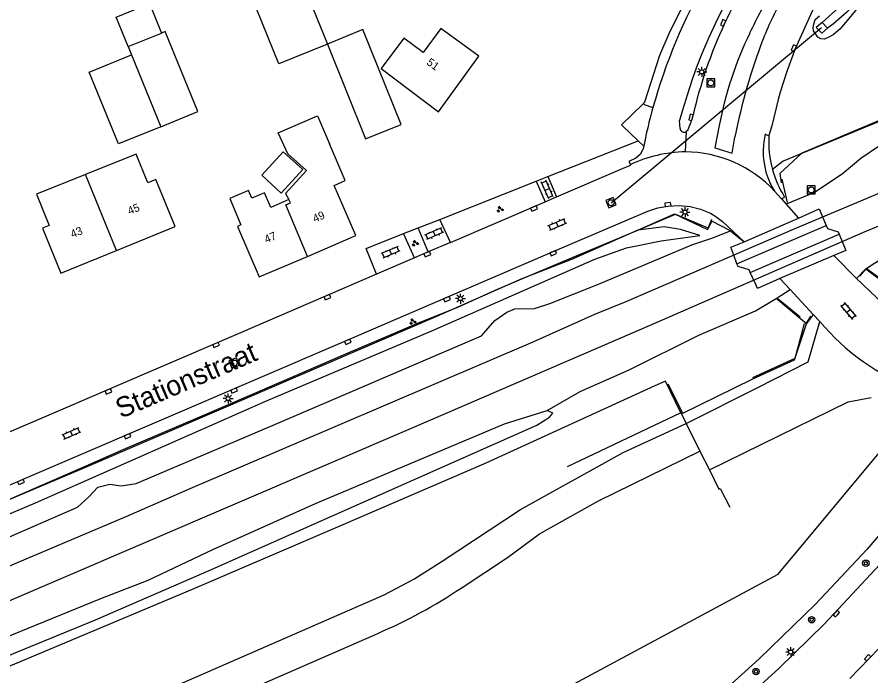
# Model space of a CAD drawing. Extents: x 136000 to 141014, y 402000 to 403500.
# Drawn here: x 139068.4 to 139175.2, y 402154.7 to 402237.1 of the extents above; entities that cross this region are included whole.
import ezdxf

# ---------------------------------------------------------------- set-up
doc = ezdxf.new("R2010")
doc.units = 0
for name, color, linetype in [('gg-afsc-erfafscheiding', 7, 'Continuous'), ('gg-afsc-hekwerk', 7, 'Continuous'), ('gg-afsc-muur', 7, 'Continuous'), ('gg-anno-huisnummerreeks BGT', 7, 'Continuous'), ('gg-anno-openbare ruimte label', 7, 'Continuous'), ('gg-aspt-spoorlijn', 7, 'Continuous'), ('gg-bbg-gedigitaliseerde bebouwing', 7, 'Continuous'), ('gg-bbg-gedigitaliseerde bijgebouw', 7, 'Continuous'), ('gg-bbg-hoofdgebouw', 7, 'Continuous'), ('gg-bbg-tussenscheiding', 7, 'Continuous'), ('gg-knt-verharding', 7, 'Continuous'), ('gg-knt-verharding nz', 7, 'Continuous'), ('gg-kntw-bovenkant insteek waterloop', 7, 'Continuous'), ('gg-kntw-waterlijn', 7, 'Continuous'), ('gg-kwrk-duiker nz buis', 7, 'Continuous'), ('gt-grn-groengrens', 7, 'Continuous'), ('gt-grn-vlakafsluiter', 7, 'Continuous'), ('gt-symb-boom', 7, 'Continuous'), ('gt-symb-groenvak', 7, 'Continuous'), ('gt-symb-klinker verharding', 7, 'Continuous'), ('gt-symb-kolk', 7, 'Continuous'), ('gt-symb-lichtmast', 7, 'Continuous'), ('gt-symb-rioolschacht', 7, 'Continuous'), ('gx-grn-maaiveld', 7, 'Continuous')]:
    doc.layers.add(name, color=color, linetype=linetype)

# ---------------------------------------------------------------- blocks, each defined once
blk = doc.blocks.new('gt0-KOLK')
at = {"layer": 'gt-symb-kolk'}
blk.add_lwpolyline([(0, 0), (0.38, 0), (0.38, 0.4), (-0.37, 0.4), (-0.37, 0), (0, 0)], dxfattribs=at)
blk = doc.blocks.new('gt0-RS')
at = {"layer": 'gt-symb-rioolschacht'}
blk.add_lwpolyline([(-0.5, -0.5), (0.5, -0.5), (0.5, 0.5), (-0.5, 0.5)], close=True, dxfattribs=at)
blk.add_circle((0, 0), 0.375, dxfattribs=at)
blk = doc.blocks.new('gt0-KL1')
at = {"layer": 'gt-symb-klinker verharding'}
for p, q in [((-1.15, 0.3), (1.15, 0.3)), ((-1, -0.3), (-1, 0.3)), ((-0.5, 0.3), (-0.5, 0.45)), ((0, -0.3), (0, 0.3)), ((0.5, 0.3), (0.5, 0.45)), ((1, -0.3), (1, 0.3)), ((-1.15, -0.3), (1.15, -0.3)), ((-0.5, -0.45), (-0.5, -0.3)), ((0.5, -0.45), (0.5, -0.3))]:
    blk.add_line(p, q, dxfattribs=at)
blk = doc.blocks.new('gt0-BOOM')
at = {"layer": 'gt-symb-boom'}
for radius in [0.4, 0.2]:
    blk.add_circle((0, 0), radius, dxfattribs=at)
blk = doc.blocks.new('gt0-LMAST')
at = {"layer": 'gt-symb-lichtmast'}
for p, q in [((-0.18, 0.17), (-0.45, 0.44)), ((0, 0.25), (0, 0.62)), ((0.17, 0.17), (0.44, 0.44)), ((-0.25, 0), (-0.63, 0)), ((-0.18, -0.18), (-0.45, -0.45)), ((0, -0.25), (0, -0.63)), ((0.44, -0.45), (0.17, -0.18)), ((0.25, 0), (0.62, 0))]:
    blk.add_line(p, q, dxfattribs=at)
blk.add_circle((0, 0), 0.25, dxfattribs=at)
blk = doc.blocks.new('gt0-GRVAK')
at = {"layer": 'gt-symb-groenvak'}
for p, q in [((-0.11, 0.19), (-0.23, 0.24)), ((-0.18, 0.15), (0.09, 0.15)), ((-0.09, 0.21), (-0.16, 0.32)), ((-0.05, 0.21), (-0.05, 0.39)), ((0, 0.21), (0.06, 0.32)), ((0.02, 0.19), (0.13, 0.24)), ((0.26, -0.05), (0.2, 0.06)), ((0.31, -0.05), (0.31, 0.13)), ((0.35, -0.05), (0.41, 0.06)), ((-0.24, -0.23), (-0.36, -0.18)), ((-0.32, -0.26), (-0.05, -0.26)), ((-0.23, -0.21), (-0.29, -0.1)), ((-0.18, -0.2), (-0.18, -0.02)), ((-0.14, -0.21), (-0.07, -0.1)), ((-0.12, -0.23), (0, -0.18)), ((0.24, -0.07), (0.12, -0.02)), ((0.17, -0.11), (0.44, -0.11)), ((0.37, -0.07), (0.49, -0.02))]:
    blk.add_line(p, q, dxfattribs=at)

msp = doc.modelspace()

# ---------------------------------------------------------------- linework, layer by layer
at = {"layer": 'gg-afsc-erfafscheiding'}
for p, q in [((139134.78, 402217.16), (139146.06, 402221.64)), ((139133.34, 402216.59), (139134.78, 402217.16)), ((139121.29, 402211.8), (139133.34, 402216.59)), ((139118.57, 402210.74), (139121.29, 402211.8)), ((139122.62, 402208.92), (139121.29, 402211.8)), ((139116.76, 402210.02), (139118.57, 402210.74)), ((139112.08, 402208.18), (139116.76, 402210.02)), ((139122.41, 402145.33), (139163.57, 402167.42))]:
    msp.add_line(p, q, dxfattribs=at)
at = {"layer": 'gg-afsc-hekwerk'}
for p, q in [((139146.65, 402226.22), (139143.98, 402223.63)), ((139166.58, 402220.14), (139163.77, 402217.55)), ((139163.98, 402216.39), (139163.81, 402217.53)), ((139154.82, 402210.7), (139155.3, 402211.83)), ((139173.79, 402204.72), (139174.58, 402205.63)), ((139174.61, 402205.64), (139179.54, 402202.12)), ((139167.03, 402198.7), (139167.67, 402199.69)), ((139151.41, 402187.62), (139137.19, 402180.85)), ((139151.47, 402187.48), (139152.07, 402186.27)), ((139163.57, 402167.42), (139180.57, 402187.92)), ((139152.07, 402186.27), (139153.8, 402182.82)), ((139153.8, 402182.82), (139154.97, 402180.48))]:
    msp.add_line(p, q, dxfattribs=at)
for points in [[(139166.58, 402220.14), (139175.86, 402224.06), (139185.16, 402227.99), (139191.45, 402230.63), (139215.26, 402240.88), (139224.52, 402244.85), (139233.63, 402248.75), (139246.21, 402254.18), (139251.89, 402256.58), (139260.68, 402260.36), (139268.42, 402263.7), (139286.92, 402271.69), (139293.84, 402274.6), (139300.8, 402277.6), (139307.77, 402280.57), (139325.91, 402288.2)], [(139158.31, 402249.92), (139153.93, 402242.58), (139151.19, 402237.62), (139149.91, 402235.02), (139148.74, 402232.28), (139146.88, 402226.44), (139146.65, 402226.22)], [(139063.1, 402174.91), (139077.07, 402180.99), (139081.69, 402183.01), (139090.99, 402186.98), (139097.87, 402189.93), (139109.54, 402194.99), (139118.83, 402198.93), (139123.52, 402200.84), (139128.12, 402202.9), (139131.53, 402204.37), (139137.43, 402206.88), (139146.04, 402210.46), (139150.75, 402212.46), (139154.7, 402210.77)], [(139166.84, 402198.76), (139165.66, 402194.42), (139160.36, 402191.98)], [(139149.76, 402191.24), (139151.58, 402187.68), (139151.41, 402187.62)], [(139154.97, 402180.48), (139172.31, 402188.99), (139175.18, 402189.55)], [(139151.41, 402187.62), (139151.4, 402187.61), (139151.47, 402187.48)], [(139151.41, 402187.62), (139151.4, 402187.61), (139151.47, 402187.48)], [(139154.97, 402180.48), (139156.17, 402178.08), (139156.34, 402178.16), (139157.52, 402175.82)]]:
    msp.add_lwpolyline(points, dxfattribs=at)
at = {"layer": 'gg-afsc-muur'}
for p, q in [((139164.03, 402216.85), (139164.68, 402213.9)), ((139166.3, 402199.57), (139163.55, 402201.83))]:
    msp.add_line(p, q, dxfattribs=at)
at = {"layer": 'gg-aspt-spoorlijn'}
for points in [[(138704.79, 402000), (138710.74, 402003.54), (138717.86, 402007.58), (138734.37, 402016.59), (138758.15, 402028.78), (138770.17, 402034.71), (138797.19, 402047.35), (138822.84, 402058.9), (138865.06, 402077.37), (138894.97, 402090.09), (139118.02, 402185.84), (139147.5, 402198.53), (139174.15, 402210.16), (139186.04, 402215.07), (139222.15, 402230.71), (139232.46, 402234.96), (139247.95, 402241.74), (139266.94, 402249.8), (139312.8, 402269.59), (139342.64, 402282.24)], [(139057.35, 402164.02), (139068.48, 402168.9), (139082.07, 402174.63), (139090.08, 402178.15), (139132.96, 402196.49), (139140.67, 402199.95), (139144.58, 402201.54), (139165.78, 402210.7), (139176.27, 402215.12), (139202.63, 402226.58), (139226.1, 402236.48), (139309.13, 402272.12)]]:
    msp.add_lwpolyline(points, dxfattribs=at)
at = {"layer": 'gg-bbg-gedigitaliseerde bebouwing'}
msp.add_line((139109.47, 402216.65), (139107.5, 402221.25), dxfattribs=at)
for points in [[(139102.28, 402220.01), (139101.07, 402222.63), (139106.01, 402224.74), (139107.5, 402221.25)], [(139088.2, 402210.91), (139085.8, 402216.78), (139084.8, 402216.37), (139083.34, 402219.95), (139076.99, 402217.41)], [(139102.28, 402220.01), (139104.6, 402217.91), (139102, 402215.05), (139102.4, 402214.27)], [(139076.99, 402217.41), (139070.86, 402214.95), (139072.46, 402211.03), (139071.63, 402210.69), (139073.92, 402205.08)], [(139102.4, 402214.27), (139100.15, 402213.3), (139099.37, 402215.12), (139097.78, 402214.44), (139097.36, 402215.42), (139095.02, 402214.41), (139096.43, 402211.12), (139095.99, 402210.92), (139098.71, 402204.6)]]:
    msp.add_lwpolyline(points, dxfattribs=at)
at = {"layer": 'gg-bbg-gedigitaliseerde bijgebouw'}
msp.add_line((139082.34, 402233.4), (139082.75, 402232.38), dxfattribs=at)
for points in [[(139107.23, 402233.73), (139101.14, 402231.27), (139098.4, 402238.06), (139104.49, 402240.52), (139107.23, 402233.73)], [(139082.34, 402233.4), (139080.83, 402237.1), (139085, 402238.8), (139086.51, 402235.09)], [(139086.41, 402223.39), (139091.04, 402225.28), (139086.97, 402235.28), (139086.51, 402235.09)], [(139107.23, 402233.73), (139112.01, 402221.89), (139116.46, 402223.68), (139111.67, 402235.53), (139107.23, 402233.73)], [(139086.41, 402223.39), (139081.13, 402221.24), (139077.47, 402230.23), (139082.75, 402232.38)], [(139101.47, 402215.1), (139099.04, 402217.31), (139101.71, 402220.26), (139104.14, 402218.05), (139101.47, 402215.1)]]:
    msp.add_lwpolyline(points, dxfattribs=at)
at = {"layer": 'gg-bbg-hoofdgebouw'}
for p, q in [((139121.1, 402225.26), (139126.15, 402232.21)), ((139080.85, 402207.91), (139088.2, 402210.91)), ((139104.73, 402207.18), (139110.79, 402209.79)), ((139073.92, 402205.08), (139080.85, 402207.91)), ((139098.71, 402204.6), (139104.73, 402207.18))]:
    msp.add_line(p, q, dxfattribs=at)
for points in [[(139126.15, 402232.21), (139121.4, 402235.69), (139119.19, 402232.67), (139116.8, 402234.45), (139113.96, 402230.66), (139121.1, 402225.26)], [(139110.79, 402209.79), (139108.09, 402216.05), (139109.47, 402216.65)]]:
    msp.add_lwpolyline(points, dxfattribs=at)
at = {"layer": 'gg-bbg-tussenscheiding'}
for p, q in [((139082.34, 402233.4), (139086.51, 402235.09)), ((139082.75, 402232.38), (139086.41, 402223.39)), ((139080.85, 402207.91), (139076.99, 402217.41))]:
    msp.add_line(p, q, dxfattribs=at)
msp.add_lwpolyline([(139104.73, 402207.18), (139102.02, 402213.61), (139102.61, 402213.86), (139102.4, 402214.27)], dxfattribs=at)
at = {"layer": 'gg-knt-verharding'}
for p, q in [((139146.83, 402226.16), (139146.65, 402226.22)), ((139146.83, 402226.16), (139147.92, 402225.78)), ((139144.11, 402223.51), (139143.98, 402223.63)), ((139144.11, 402223.51), (139146.06, 402221.64)), ((139151.32, 402223.15), (139151.25, 402224.15)), ((139146.06, 402221.64), (139146.77, 402220.96)), ((139146.99, 402222.01), (139146.77, 402220.96)), ((139135.87, 402214.61), (139144.41, 402218.27)), ((139134.78, 402217.16), (139135.87, 402214.61)), ((139133.34, 402216.59), (139134.46, 402214)), ((139164, 402214.37), (139163.11, 402215.34)), ((139122.62, 402208.92), (139134.46, 402214)), ((139134.46, 402214), (139135.87, 402214.61)), ((139164, 402214.37), (139164.38, 402214.57)), ((139164, 402214.37), (139164.59, 402213.71)), ((139164.59, 402213.71), (139166.12, 402211.97)), ((139119.83, 402207.73), (139118.57, 402210.74)), ((139118.11, 402206.99), (139116.76, 402210.02)), ((139122.62, 402208.92), (139119.83, 402207.73)), ((139113.37, 402204.94), (139112.08, 402208.18)), ((139119.83, 402207.73), (139118.11, 402206.99)), ((139118.11, 402206.99), (139113.37, 402204.94)), ((139113.37, 402204.94), (139100.92, 402199.59)), ((139173.38, 402204.41), (139177.54, 402200.46)), ((139099.45, 402198.95), (139096.65, 402197.75)), ((139100.92, 402199.59), (139099.45, 402198.95)), ((139096.65, 402197.75), (139094.32, 402196.75)), ((139094.32, 402196.75), (139079.85, 402190.51)), ((139079.85, 402190.51), (139074.44, 402188.2)), ((139152.07, 402186.27), (139161.01, 402190.79)), ((139074.44, 402188.2), (139060.38, 402182.17))]:
    msp.add_line(p, q, dxfattribs=at)
for points in [[(139176.59, 402253.95), (139174.33, 402249.74), (139172.36, 402246.15), (139171.75, 402245.13), (139168.46, 402239.22), (139165.7, 402233.13), (139164.67, 402230.29), (139163.8, 402227.7), (139163.55, 402226.81), (139162.79, 402223.51), (139162.42, 402222.31)], [(139152.91, 402224.73), (139152.79, 402224.28), (139152.27, 402222.99), (139152.19, 402222.87), (139152.08, 402222.78)], [(139156.19, 402223.55), (139155.64, 402220.73), (139157.8, 402220.09), (139158.15, 402222.08)], [(139162.42, 402222.31), (139162.37, 402222.26), (139162.29, 402222.27), (139162.09, 402222.37), (139161.96, 402222.47)], [(139146.77, 402220.96), (139146.7, 402220.61), (139146.34, 402219.93), (139145.76, 402219.46), (139144.9, 402219.06), (139145.1, 402218.66)], [(139144.41, 402218.27), (139145.14, 402218.58), (139145.1, 402218.66)], [(139039.76, 402166.67), (139109.71, 402196.69), (139135.38, 402207.75), (139147.3, 402212.84), (139148.53, 402213.23), (139149.8, 402213.46), (139151.19, 402213.54), (139152.57, 402213.42), (139153.87, 402213.08), (139155.11, 402212.56), (139155.8, 402212.16)], [(139155.8, 402212.16), (139156.61, 402211.54), (139159.32, 402209.01)], [(139161.01, 402190.79), (139167.3, 402193.98), (139168.78, 402199.02)], [(139070.48, 402129.38), (139074.45, 402134.34), (139069.53, 402145.07), (139073.86, 402147.17), (139114.33, 402164.84), (139118.02, 402166.81), (139121.56, 402169.06), (139131.36, 402175.53), (139144.2, 402182.67), (139152.07, 402186.27)], [(139123.95, 402165.7), (139129.76, 402169.54), (139133.74, 402172.47), (139141.12, 402176.6), (139153.8, 402182.82)], [(139149.19, 402142.81), (139155.32, 402148.07), (139163.68, 402155.68), (139169.37, 402161.24), (139176.88, 402169.27), (139181.27, 402174.44)], [(139182.14, 402164.56), (139178.56, 402160.63), (139172.52, 402154.41)], [(139092.17, 402143.07), (139091.13, 402145.43), (139093.88, 402151.42), (139113.53, 402160.03)]]:
    msp.add_lwpolyline(points, dxfattribs=at)
for centre, radius, start, end in [((139208.66, 402212.1), 57.16, 142.6864, 167.2388), ((139217.51, 402206.75), 68.5, 146.8491, 165.2874), ((139214.79, 402207.28), 69.38, 150.0602, 164.5382), ((139204.44, 402214.42), 49, 147.7533, 155.0638), ((139198.33, 402220.14), 39.29, 150.0524, 158.7871), ((139203.34, 402214.33), 48.04, 154.412, 168.933), ((139230.04, 402207.97), 73.25, 158.8839, 168.8941), ((139215.01, 402207.24), 69.61, 164.5488, 167.7503), ((139151.81, 402223.2), 0.5, 185.9582, 302.4781), ((139170.99, 402220.27), 9.3, 166.2929, 200.1969), ((139175.45, 402221.49), 13.06, 176.4243, 195.4099), ((139152.37, 402202.76), 17.49, 91.3395, 114.5741), ((139151.84, 402204.83), 15.41, 43.0086, 89.5538), ((139175.46, 402221.49), 13.06, 195.3916, 211.9838), ((139170.99, 402220.27), 9.3, 200.2128, 212.034), ((139088.46, 402218.51), 63.62, 293.2048, 303.9012)]:
    msp.add_arc(centre, radius, start, end, dxfattribs=at)
at = {"layer": 'gg-knt-verharding nz'}
msp.add_line((139152.08, 402222.78), (139151.96, 402220.24), dxfattribs=at)
msp.add_arc((139190.38, 402216.96), 28.07, 219.6991, 249.7769, dxfattribs=at)
at = {"layer": 'gg-kntw-bovenkant insteek waterloop'}
msp.add_lwpolyline([(139173.95, 402238.81), (139172.43, 402236.95), (139171.28, 402235.59), (139170.43, 402234.86), (139169.9, 402234.57), (139169.36, 402234.34), (139168.89, 402234.38), (139168.51, 402234.59), (139167.97, 402235.37), (139167.94, 402235.79), (139168.03, 402236.23), (139168.21, 402236.8), (139168.74, 402237.26)], dxfattribs=at)
at = {"layer": 'gg-kntw-waterlijn'}
msp.add_line((139169.07, 402236.41), (139169.74, 402235.72), dxfattribs=at)
msp.add_lwpolyline([(139169.07, 402236.41), (139171.97, 402239.03), (139173.95, 402241.86), (139176.14, 402245.54), (139178.96, 402250.58), (139179.18, 402250.84), (139179.39, 402250.89), (139179.59, 402250.91), (139179.85, 402250.82), (139180.07, 402250.6), (139180.08, 402250.19), (139177.26, 402245.1), (139174.52, 402240.55), (139172.96, 402238.52), (139172.17, 402237.7), (139170.47, 402236.24), (139169.74, 402235.72)], dxfattribs=at)
at = {"layer": 'gg-kwrk-duiker nz buis'}
msp.add_line((139142.69, 402213.88), (139168.99, 402235.78), dxfattribs=at)
at = {"layer": 'gt-grn-groengrens'}
msp.add_lwpolyline([(139179.32, 402176), (139174.67, 402170.51), (139168.25, 402163.67), (139161.2, 402156.86), (139152.84, 402149.26), (139147.56, 402144.72), (139145.2, 402142.82)], dxfattribs=at)
at = {"layer": 'gt-grn-vlakafsluiter'}
for points in [[(139169.07, 402236.41), (139168.34, 402235.8), (139169.02, 402235.07), (139169.74, 402235.72)], [(139151.41, 402187.62), (139149.5, 402191.59), (139148.17, 402190.98), (139127.05, 402181.3), (139108.87, 402173.49), (139090.34, 402165.54), (139048.75, 402148.07), (139013.61, 402132.93), (138963.09, 402111.52), (138945.69, 402103.94), (138893.25, 402081.9)]]:
    msp.add_lwpolyline(points, dxfattribs=at)
at = {"layer": 'gx-grn-maaiveld'}
for p, q in [((139184.25, 402227.37), (139174.29, 402223.24)), ((139174.29, 402223.24), (139164.21, 402219.08)), ((139164.21, 402219.08), (139162.87, 402218.02)), ((139146.04, 402210.46), (139150.61, 402212.49)), ((139150.61, 402212.49), (139154.75, 402210.55)), ((139155.28, 402211.58), (139154.75, 402210.55)), ((139157.6, 402210.39), (139155.28, 402211.58)), ((139159.32, 402209.01), (139166.12, 402211.97)), ((139157.6, 402210.39), (139159.32, 402209.01)), ((139160.09, 402205.18), (139171.18, 402209.96)), ((139170.51, 402207.27), (139163.79, 402204.39)), ((139170.51, 402207.27), (139173.38, 402204.41)), ((139174.54, 402205.62), (139173.38, 402204.41)), ((139174.54, 402205.62), (139177.33, 402203.52)), ((139165.05, 402203.03), (139163.79, 402204.39)), ((139163.3, 402201.92), (139165.05, 402203.03)), ((139165.05, 402203.03), (139167.95, 402199.92)), ((139167.1, 402198.74), (139163.3, 402201.92)), ((139167.76, 402199.63), (139167.95, 402199.92)), ((139167.95, 402199.92), (139168.78, 402199.02)), ((139165.61, 402194.23), (139167.1, 402198.74)), ((139167.1, 402198.74), (139167.76, 402199.63)), ((139160.4, 402191.86), (139165.61, 402194.23)), ((139151.47, 402187.48), (139160.4, 402191.86))]:
    msp.add_line(p, q, dxfattribs=at)
for points in [[(139174.54, 402205.62), (139179, 402208.55), (139188.85, 402212.98), (139194.31, 402214.84), (139196.46, 402215.17), (139198.08, 402215.71), (139199.77, 402216.88), (139237.57, 402233.3), (139257.12, 402241.64), (139288.48, 402254.99), (139310.18, 402264.5), (139330.74, 402273.2), (139360.52, 402285.78)], [(139255.81, 402252.84), (139197.63, 402227.72), (139196.25, 402227.52), (139195.02, 402227.61), (139193.33, 402227.18), (139191.99, 402226.32), (139191.08, 402225.27), (139186.02, 402222.88), (139183.8, 402222.21), (139181.02, 402221.78), (139178.7, 402221.73), (139176.38, 402221.1), (139173.89, 402219.43), (139171.56, 402217.45), (139168.12, 402215.15), (139164.59, 402213.71)], [(139166.12, 402211.97), (139168.7, 402213.12), (139169.57, 402211.03)], [(138834.48, 402077.32), (138840.63, 402078.09), (138853.67, 402082.95), (138867.99, 402089.64), (138892.39, 402099.85), (138904.83, 402104.8), (138916.61, 402110.15), (138927.8, 402115.38), (138938.83, 402120.06), (138948.08, 402123.68), (138971.11, 402133.39), (138988.1, 402140.92), (139011.51, 402151.15), (139028.75, 402158.55), (139070.76, 402176.38), (139099.6, 402189.12), (139120.29, 402197.88), (139140.66, 402206.84), (139144.63, 402208.26), (139148.94, 402209.14), (139153.79, 402209.78), (139151.37, 402210.54), (139149.32, 402210.89), (139146.04, 402210.46)], [(139146.04, 402210.46), (139137.73, 402206.77), (139131.53, 402204.37), (139120.87, 402199.64), (139093.66, 402187.93), (139076.28, 402180.48), (139056.64, 402172.19), (139028.34, 402160.07), (139005.49, 402150.24), (139002.8, 402149.09), (138991.64, 402144.16), (138976.69, 402137.85), (138944.72, 402124.18), (138923.87, 402115.26), (138917.12, 402112.33), (138894.68, 402102.54), (138870.57, 402092.21), (138860.29, 402087.8), (138857.34, 402086.54), (138857.33, 402086.54)], [(139158.42, 402206.26), (139158.5, 402206.3), (139169.57, 402211.03)], [(139169.57, 402211.03), (139169.72, 402210.67), (139171.06, 402210.26), (139171.18, 402209.96)], [(139054.73, 402166.55), (139076, 402175.82), (139077.4, 402177.11), (139078.52, 402178.32), (139080.04, 402178.71), (139081.44, 402178.47), (139083.32, 402178.76), (139101.05, 402186.3), (139126.5, 402197.26), (139128.14, 402199.16), (139129.65, 402200.21), (139130.67, 402200.6), (139133.13, 402200.64), (139135.02, 402201.3), (139141.1, 402203.71), (139152.76, 402208.61), (139155.27, 402209.44), (139157.6, 402210.39)], [(139171.18, 402209.96), (139172.02, 402207.92), (139170.51, 402207.27)], [(139158.42, 402206.26), (139158.03, 402207.31), (139157.65, 402208.31), (139159.32, 402209.01)], [(139160.09, 402205.18), (139159.94, 402205.51), (139159.81, 402205.55), (139159.41, 402205.67), (139158.7, 402205.87), (139158.56, 402205.91), (139158.42, 402206.26)], [(139163.79, 402204.39), (139160.97, 402203.18), (139160.8, 402203.56), (139160.09, 402205.18)], [(139134.71, 402187.89), (139138.84, 402190.27), (139144.94, 402192.97), (139153.66, 402197.32), (139160.74, 402200.35), (139163.3, 402201.92)], [(139057.55, 402154.87), (139058.09, 402154.1), (139059.61, 402154.11), (139078.25, 402161.74), (139092.47, 402167.91), (139133.42, 402186.05), (139135.01, 402187.06), (139135.39, 402187.59), (139134.71, 402187.89)], [(139057.55, 402154.87), (139058.69, 402155.8), (139060.71, 402156.99), (139078.9, 402164.38), (139084.83, 402166.69), (139092.89, 402170.54), (139105.74, 402176.28), (139129.35, 402186.25), (139134.71, 402187.89)]]:
    msp.add_lwpolyline(points, dxfattribs=at)

# ---------------------------------------------------------------- block references
at = {"layer": 'gt-symb-boom'}
for p in [(139174.53, 402168.81), (139167.76, 402161.74), (139160.8, 402155.26)]:
    msp.add_blockref('gt0-BOOM', p, dxfattribs=at)
at = {"layer": 'gt-symb-groenvak'}
for p in [(139128.8, 402213.05), (139118.19, 402208.81), (139117.89, 402199)]:
    msp.add_blockref('gt0-GRVAK', p, dxfattribs=at)
at = {"layer": 'gt-symb-klinker verharding'}
for p, rotation in [((139134.71, 402215.55), 114.0265065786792), ((139135.96, 402211.18), 23.153428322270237), ((139120.56, 402210.01), -156.30502896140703), ((139115.12, 402207.69), -157.04963698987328), ((139172.34, 402200.35), -50.436491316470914), ((139075.24, 402185.04), 23.206114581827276)]:
    msp.add_blockref('gt0-KL1', p, dxfattribs=dict(at, rotation=rotation))
at = {"layer": 'gt-symb-kolk'}
for p, rotation in [((139156.87, 402236.28), 64.54289967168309), ((139165.7, 402233.13), 65.68026713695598), ((139152.86, 402224.51), 76.64488498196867), ((139149.8, 402213.46), 6.662963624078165), ((139132.98, 402213.36), -156.7412406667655), ((139119.65, 402207.65), -156.79388541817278), ((139135.38, 402207.75), -156.7412406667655), ((139107.16, 402202.27), -156.7412406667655), ((139122.11, 402202.02), -156.7938854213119), ((139109.71, 402196.69), -156.7938854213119), ((139093.24, 402196.28), -156.7412406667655), ((139079.79, 402190.48), -156.7412406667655), ((139095.49, 402190.59), -156.79388541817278), ((139082.18, 402184.87), -156.79388541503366), ((139068.86, 402179.15), -156.7938854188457), ((139170.98, 402162.37), 46.9051020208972), ((139174.89, 402156.85), 45.81035302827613)]:
    msp.add_blockref('gt0-KOLK', p, dxfattribs=dict(at, rotation=rotation))
at = {"layer": 'gt-symb-lichtmast'}
for p in [(139154.02, 402230.24), (139151.93, 402212.71), (139123.86, 402201.89), (139094.82, 402189.4), (139165.14, 402157.7)]:
    msp.add_blockref('gt0-LMAST', p, dxfattribs=at)
at = {"layer": 'gt-symb-rioolschacht'}
for p in [(139155.15, 402228.87), (139167.7, 402215.48)]:
    msp.add_blockref('gt0-RS', p, dxfattribs=at)
for p, rotation in [((139142.69, 402213.88), 22.152586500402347), ((139095.58, 402193.84), 21.716290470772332)]:
    msp.add_blockref('gt0-RS', p, dxfattribs=dict(at, rotation=rotation))

# ---------------------------------------------------------------- texts
at = {"layer": 'gg-anno-huisnummerreeks BGT'}
for s, rotation, p in [('51', 324, (139119.54, 402231.24)), ('45', 22.2, (139082.5, 402212.36)), ('49', 23.3, (139105.65, 402211.39)), ('43', 22.2, (139075.36, 402209.45)), ('47', 23.3, (139099.6, 402208.79))]:
    msp.add_text(s, height=1, rotation=rotation, dxfattribs=at).set_placement(p)
at = {"layer": 'gg-anno-openbare ruimte label'}
msp.add_text('Stationstraat', height=2.5, rotation=23.2, dxfattribs=at).set_placement((139081.42, 402186.87))

doc.saveas('drawing.dxf')
